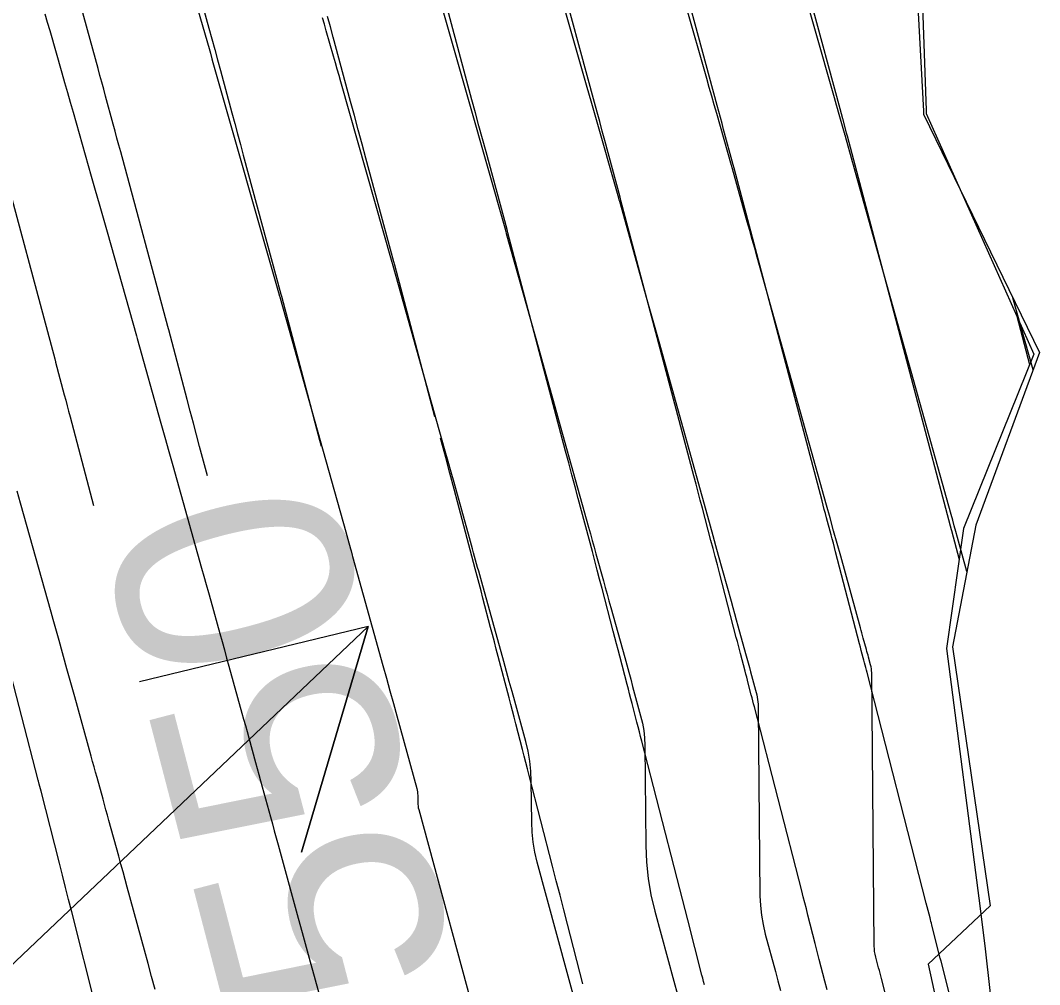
# Model space of a CAD drawing. Extents: x 954385 to 988206, y 1868364 to 1924553.
# Drawn here: x 957858.45 to 957884.45, y 1919766.99 to 1919791.61 of the extents above; entities that cross this region are included whole.
import ezdxf

# ---------------------------------------------------------------- set-up
doc = ezdxf.new("R2010")
doc.units = 0
for name, color, linetype in [('1', 7, 'Continuous'), ('Ex_Major Contours', 7, 'Continuous'), ('Ex_Minor Contours', 7, 'Continuous'), ('Perimeter', 7, 'Continuous'), ('Slopes', 7, 'Continuous')]:
    doc.layers.add(name, color=color, linetype=linetype)

msp = doc.modelspace()

# ---------------------------------------------------------------- linework, layer by layer
at = {"layer": '1'}
for points in [[(957874.199, 1919820.14), (957875.028, 1919815.086), (957875.846, 1919809.601), (957876.214, 1919808.48), (957880.936, 1919802.941), (957881.162, 1919800.18), (957881.322, 1919796.098), (957881.557, 1919789.305), (957881.559, 1919789.232), (957884.303, 1919783.086), (957882.515, 1919778.639), (957882.074, 1919775.577), (957882.936, 1919768.939), (957883.067, 1919767.905), (957883.691, 1919762.286)], [(957877.843, 1919794.948), (957879.354, 1919789.358), (957879.388, 1919789.231), (957879.422, 1919789.105), (957879.522, 1919788.733), (957879.543, 1919788.656), (957882.175, 1919778.705), (957882.199, 1919778.613), (957882.207, 1919778.583), (957882.4, 1919777.842)], [(957883.271, 1919762.314), (957881.94, 1919767.593), (957881.92, 1919767.673), (957881.706, 1919768.514), (957881.694, 1919768.561), (957881.682, 1919768.607), (957881.67, 1919768.654), (957881.658, 1919768.701), (957881.586, 1919768.982), (957881.562, 1919769.075), (957880.05, 1919774.96), (957880.034, 1919775.023), (957880.018, 1919775.085), (957879.985, 1919775.211), (957879.969, 1919775.273), (957879.952, 1919775.336), (957879.903, 1919775.524), (957879.881, 1919775.608), (957879.859, 1919775.692), (957879.247, 1919778.045), (957879.219, 1919778.153), (957879.191, 1919778.261), (957879.162, 1919778.369), (957879.133, 1919778.477), (957879.019, 1919778.909), (957878.99, 1919779.017), (957878.961, 1919779.125), (957878.933, 1919779.233), (957878.904, 1919779.341), (957876.659, 1919787.831), (957876.636, 1919787.916), (957876.392, 1919788.821), (957876.351, 1919788.974), (957876.309, 1919789.127), (957876.268, 1919789.28), (957876.227, 1919789.433), (957874.991, 1919794.006)], [(957862.839, 1919792.96), (957863.264, 1919791.406), (957863.337, 1919791.137), (957863.411, 1919790.867), (957863.484, 1919790.597), (957863.557, 1919790.327), (957863.849, 1919789.248), (957863.922, 1919788.978), (957863.994, 1919788.708), (957864.067, 1919788.439), (957864.14, 1919788.169), (957865.098, 1919784.617), (957865.119, 1919784.538), (957865.121, 1919784.533), (957865.843, 1919781.802), (957865.964, 1919781.345), (957866.085, 1919780.888), (957866.125, 1919780.736)], [(957879.03, 1919766.865), (957878.975, 1919767.078), (957878.833, 1919767.638), (957878.807, 1919767.739), (957878.782, 1919767.84), (957878.756, 1919767.941), (957878.73, 1919768.042), (957878.543, 1919768.77), (957878.503, 1919768.925), (957878.463, 1919769.08), (957878.424, 1919769.235), (957878.384, 1919769.39), (957877.178, 1919774.085), (957877.158, 1919774.161), (957877.139, 1919774.237), (957877.119, 1919774.312), (957877.099, 1919774.388), (957877.02, 1919774.691), (957877.001, 1919774.767), (957876.981, 1919774.843), (957876.961, 1919774.919), (957876.941, 1919774.995), (957876.822, 1919775.45), (957876.796, 1919775.551), (957876.769, 1919775.652), (957876.743, 1919775.754), (957876.716, 1919775.855), (957876.287, 1919777.506), (957876.233, 1919777.712), (957876.179, 1919777.918), (957876.125, 1919778.124), (957876.07, 1919778.33), (957875.852, 1919779.154), (957875.797, 1919779.36), (957875.742, 1919779.566), (957875.688, 1919779.772), (957875.633, 1919779.978), (957873.774, 1919787.006), (957873.752, 1919787.091), (957873.362, 1919788.537), (957873.296, 1919788.779), (957873.231, 1919789.022), (957873.165, 1919789.265), (957873.099, 1919789.508), (957872.139, 1919793.063)], [(957863.224, 1919779.98), (957863.024, 1919780.731), (957862.945, 1919781.03), (957862.866, 1919781.329), (957862.787, 1919781.628), (957862.708, 1919781.927), (957862.236, 1919783.708), (957862.229, 1919783.734), (957862.214, 1919783.792), (957861.012, 1919788.248), (957860.964, 1919788.426), (957860.916, 1919788.604), (957860.868, 1919788.782), (957860.82, 1919788.959), (957860.628, 1919789.671), (957860.579, 1919789.848), (957860.531, 1919790.026), (957860.483, 1919790.204), (957860.434, 1919790.381), (957859.868, 1919792.456)], [(957875.903, 1919766.988), (957875.882, 1919767.072), (957875.86, 1919767.156), (957875.839, 1919767.239), (957875.476, 1919768.651), (957875.409, 1919768.915), (957875.341, 1919769.178), (957875.273, 1919769.441), (957875.206, 1919769.704), (957874.305, 1919773.21), (957874.274, 1919773.33), (957874.243, 1919773.45), (957874.212, 1919773.571), (957874.181, 1919773.691), (957874.056, 1919774.172), (957874.025, 1919774.293), (957873.993, 1919774.413), (957873.962, 1919774.533), (957873.93, 1919774.653), (957873.741, 1919775.376), (957873.699, 1919775.536), (957873.657, 1919775.697), (957873.615, 1919775.857), (957873.574, 1919776.018), (957873.29, 1919777.106), (957873.229, 1919777.341), (957873.167, 1919777.576), (957873.106, 1919777.811), (957873.044, 1919778.046), (957872.684, 1919779.399), (957872.604, 1919779.703), (957872.523, 1919780.006), (957872.443, 1919780.31), (957872.362, 1919780.614), (957870.89, 1919786.182), (957870.867, 1919786.266), (957870.331, 1919788.252), (957870.242, 1919788.585), (957870.152, 1919788.918), (957870.062, 1919789.25), (957869.972, 1919789.583), (957869.286, 1919792.121)], [(957869.028, 1919781.491), (957868.005, 1919785.357), (957867.983, 1919785.442), (957867.269, 1919788.089), (957867.171, 1919788.451), (957867.073, 1919788.813), (957866.975, 1919789.175), (957866.878, 1919789.537), (957866.434, 1919791.179), (957866.362, 1919791.443), (957866.29, 1919791.708)], [(957857.883, 1919788.328), (957859.33, 1919782.967), (957859.35, 1919782.891), (957859.352, 1919782.883), (957859.572, 1919782.051), (957859.609, 1919781.91), (957859.647, 1919781.769), (957859.684, 1919781.628), (957859.721, 1919781.487), (957860.322, 1919779.225)], [(957883.868, 1919784.06), (957884.197, 1919782.821)], [(957872.8, 1919767.012), (957872.409, 1919768.533), (957872.314, 1919768.904), (957872.219, 1919769.276), (957872.123, 1919769.647), (957872.028, 1919770.019), (957871.433, 1919772.335), (957871.391, 1919772.499), (957871.348, 1919772.664), (957871.305, 1919772.829), (957871.263, 1919772.994), (957871.091, 1919773.653), (957871.049, 1919773.818), (957871.006, 1919773.983), (957870.963, 1919774.147), (957870.92, 1919774.312), (957870.643, 1919775.368), (957870.594, 1919775.555), (957870.545, 1919775.741), (957870.497, 1919775.928), (957870.448, 1919776.114), (957870.254, 1919776.861), (957870.205, 1919777.047), (957870.156, 1919777.234), (957870.107, 1919777.42), (957870.058, 1919777.607), (957869.517, 1919779.644), (957869.411, 1919780.046), (957869.304, 1919780.447), (957869.198, 1919780.849), (957869.173, 1919780.942)], [(957861.011, 1919763.92), (957859.763, 1919768.856), (957859.684, 1919769.166), (957859.606, 1919769.476), (957859.527, 1919769.786), (957859.448, 1919770.096), (957858.98, 1919771.928), (957858.933, 1919772.111), (957858.913, 1919772.19), (957858.906, 1919772.216), (957858.075, 1919775.449)]]:
    msp.add_lwpolyline(points, dxfattribs=at)
at = {"layer": 'Ex_Major Contours'}
for points in [[(957881.387, 1919763.339), (957880.419, 1919767.151), (957880.401, 1919767.22), (957880.384, 1919767.288), (957880.365, 1919767.357), (957880.347, 1919767.426), (957880.273, 1919767.699), (957880.256, 1919767.768), (957880.244, 1919767.838), (957880.237, 1919767.908), (957880.234, 1919767.978), (957880.17, 1919774.958), (957880.168, 1919775.008), (957880.163, 1919775.058), (957880.154, 1919775.108), (957880.143, 1919775.156), (957880.089, 1919775.351), (957880.076, 1919775.4), (957880.062, 1919775.449), (957880.049, 1919775.497), (957880.035, 1919775.546), (957879.954, 1919775.84), (957879.936, 1919775.905), (957879.918, 1919775.971), (957879.9, 1919776.036), (957879.882, 1919776.101), (957879.378, 1919777.927), (957879.288, 1919778.253), (957879.198, 1919778.579), (957879.107, 1919778.905), (957879.017, 1919779.231), (957877.248, 1919785.566), (957877.185, 1919785.791), (957877.122, 1919786.017), (957877.059, 1919786.243), (957876.995, 1919786.468), (957876.617, 1919787.818), (957876.609, 1919787.844), (957876.599, 1919787.884), (957876.594, 1919787.902), (957876.216, 1919789.229), (957876.153, 1919789.452), (957876.089, 1919789.675), (957876.026, 1919789.898), (957875.962, 1919790.121), (957874.891, 1919793.874)], [(957859.078, 1919791.778), (957859.139, 1919791.563), (957859.201, 1919791.349), (957859.51, 1919790.272), (957859.582, 1919790.021), (957859.653, 1919789.769), (957859.725, 1919789.518), (957859.796, 1919789.267), (957860.259, 1919787.633), (957860.36, 1919787.277), (957860.461, 1919786.921), (957860.562, 1919786.565), (957860.663, 1919786.209), (957861.415, 1919783.556), (957861.424, 1919783.525), (957861.434, 1919783.488), (957861.435, 1919783.484), (957862.04, 1919781.326), (957862.142, 1919780.965), (957862.243, 1919780.603), (957862.344, 1919780.242), (957862.445, 1919779.881), (957863.077, 1919777.628), (957863.135, 1919777.419), (957863.193, 1919777.21), (957863.251, 1919777.002), (957863.309, 1919776.793), (957863.541, 1919775.958), (957863.599, 1919775.749), (957863.657, 1919775.54), (957863.715, 1919775.331), (957863.773, 1919775.123), (957864.105, 1919773.924), (957864.148, 1919773.767), (957864.192, 1919773.61), (957864.235, 1919773.453), (957864.278, 1919773.296), (957864.451, 1919772.668), (957864.494, 1919772.511), (957864.537, 1919772.354), (957864.58, 1919772.197), (957864.623, 1919772.04), (957864.833, 1919771.28), (957864.882, 1919771.101), (957864.931, 1919770.922), (957864.98, 1919770.743), (957865.029, 1919770.564), (957865.541, 1919768.693), (957865.642, 1919768.322), (957865.744, 1919767.95), (957865.845, 1919767.579), (957865.947, 1919767.207), (957866.616, 1919764.756)]]:
    msp.add_lwpolyline(points, dxfattribs=at)
at = {"layer": 'Ex_Minor Contours'}
for points in [[(957882.599, 1919777.537), (957882.357, 1919778.411), (957882.317, 1919778.557), (957882.277, 1919778.703), (957882.236, 1919778.848), (957882.196, 1919778.994), (957879.759, 1919787.723), (957879.733, 1919787.815), (957879.707, 1919787.908), (957879.682, 1919788), (957879.656, 1919788.092), (957879.5, 1919788.646), (957879.498, 1919788.655), (957879.487, 1919788.698), (957879.483, 1919788.713), (957879.479, 1919788.728), (957879.326, 1919789.263), (957879.3, 1919789.354), (957879.274, 1919789.446), (957879.248, 1919789.537), (957879.222, 1919789.629), (957877.729, 1919794.86)], [(957862.25, 1919794.398), (957863.265, 1919790.888), (957863.282, 1919790.829), (957863.299, 1919790.77), (957863.341, 1919790.623), (957863.366, 1919790.535), (957865.056, 1919784.599), (957865.057, 1919784.595), (957865.077, 1919784.523), (957865.079, 1919784.515), (957866.755, 1919778.548), (957866.781, 1919778.455), (957866.807, 1919778.362), (957866.875, 1919778.116), (957866.889, 1919778.068), (957866.92, 1919777.954), (957866.929, 1919777.921), (957867.7, 1919775.141), (957867.789, 1919774.819), (957867.878, 1919774.496), (957867.967, 1919774.174), (957868.056, 1919773.851), (957868.563, 1919772.002), (957868.573, 1919771.958), (957868.581, 1919771.914), (957868.586, 1919771.869), (957868.588, 1919771.824), (957868.589, 1919771.642), (957868.591, 1919771.597), (957868.596, 1919771.552), (957868.604, 1919771.507), (957868.614, 1919771.463), (957870.208, 1919765.591)], [(957872.053, 1919792.887), (957872.702, 1919790.614), (957872.803, 1919790.259), (957872.904, 1919789.905), (957873.005, 1919789.55), (957873.106, 1919789.195), (957873.709, 1919787.076), (957873.714, 1919787.058), (957873.721, 1919787.03), (957873.732, 1919786.992), (957874.335, 1919784.845), (957874.436, 1919784.486), (957874.537, 1919784.127), (957874.637, 1919783.767), (957874.737, 1919783.408), (957875.981, 1919778.952), (957876.051, 1919778.704), (957876.12, 1919778.455), (957876.188, 1919778.207), (957876.257, 1919777.958), (957876.582, 1919776.78), (957876.625, 1919776.623), (957876.668, 1919776.466), (957876.712, 1919776.309), (957876.755, 1919776.152), (957876.952, 1919775.445), (957876.984, 1919775.328), (957877.016, 1919775.211), (957877.049, 1919775.093), (957877.081, 1919774.976), (957877.209, 1919774.507), (957877.238, 1919774.39), (957877.258, 1919774.271), (957877.271, 1919774.151), (957877.276, 1919774.03), (957877.32, 1919769.262), (957877.33, 1919769.015), (957877.356, 1919768.769), (957877.397, 1919768.526), (957877.454, 1919768.286), (957877.714, 1919767.327), (957877.779, 1919767.087), (957877.843, 1919766.847)], [(957869.211, 1919791.917), (957869.55, 1919790.729), (957869.635, 1919790.431), (957869.719, 1919790.134), (957869.804, 1919789.837), (957869.889, 1919789.54), (957870.825, 1919786.251), (957870.828, 1919786.238), (957870.834, 1919786.216), (957870.848, 1919786.167), (957871.678, 1919783.212), (957871.814, 1919782.724), (957871.951, 1919782.236), (957872.088, 1919781.748), (957872.224, 1919781.26), (957872.946, 1919778.674), (957872.994, 1919778.503), (957873.041, 1919778.331), (957873.089, 1919778.16), (957873.136, 1919777.989), (957873.325, 1919777.305), (957873.372, 1919777.133), (957873.419, 1919776.962), (957873.466, 1919776.791), (957873.514, 1919776.62), (957873.868, 1919775.344), (957873.919, 1919775.158), (957873.97, 1919774.972), (957874.021, 1919774.787), (957874.072, 1919774.601), (957874.276, 1919773.858), (957874.321, 1919773.672), (957874.353, 1919773.483), (957874.374, 1919773.293), (957874.382, 1919773.102), (957874.405, 1919770.545), (957874.422, 1919770.121), (957874.467, 1919769.701), (957874.538, 1919769.285), (957874.636, 1919768.872), (957875.122, 1919767.081), (957875.213, 1919766.744)], [(957872.665, 1919766.336), (957871.638, 1919770.121), (957871.578, 1919770.373), (957871.534, 1919770.627), (957871.507, 1919770.883), (957871.497, 1919771.142), (957871.487, 1919772.181), (957871.477, 1919772.44), (957871.449, 1919772.696), (957871.405, 1919772.95), (957871.345, 1919773.202), (957871.064, 1919774.226), (957870.994, 1919774.48), (957870.924, 1919774.734), (957870.854, 1919774.988), (957870.784, 1919775.242), (957870.222, 1919777.271), (957870.196, 1919777.364), (957870.17, 1919777.458), (957870.144, 1919777.552), (957870.118, 1919777.645), (957870.015, 1919778.02), (957869.989, 1919778.114), (957869.963, 1919778.208), (957869.937, 1919778.301), (957869.911, 1919778.395), (957869.515, 1919779.811), (957869.441, 1919780.078), (957869.366, 1919780.345), (957869.291, 1919780.613), (957869.216, 1919780.88), (957867.964, 1919785.341), (957867.956, 1919785.368), (957867.945, 1919785.407), (957867.94, 1919785.425), (957866.628, 1919790.037), (957866.581, 1919790.201), (957866.535, 1919790.364), (957866.488, 1919790.527), (957866.441, 1919790.69), (957866.255, 1919791.344), (957866.208, 1919791.507), (957866.162, 1919791.67)], [(957884.289, 1919782.684), (957883.774, 1919784.524)], [(957861.892, 1919766.868), (957861.8, 1919767.202), (957861.709, 1919767.536), (957861.618, 1919767.87), (957861.179, 1919769.478), (957861.125, 1919769.676), (957861.071, 1919769.874), (957861.017, 1919770.072), (957860.962, 1919770.27), (957860.711, 1919771.184), (957860.674, 1919771.321), (957860.636, 1919771.458), (957860.598, 1919771.595), (957860.561, 1919771.732), (957860.41, 1919772.279), (957860.372, 1919772.415), (957860.334, 1919772.552), (957860.296, 1919772.689), (957860.259, 1919772.825), (957859.84, 1919774.336), (957859.79, 1919774.516), (957859.74, 1919774.696), (957859.69, 1919774.877), (957859.64, 1919775.057), (957859.44, 1919775.778), (957859.39, 1919775.958), (957859.34, 1919776.138), (957859.29, 1919776.318), (957859.239, 1919776.498), (957858.459, 1919779.28), (957858.372, 1919779.592)]]:
    msp.add_lwpolyline(points, dxfattribs=at)
at = {"layer": 'Perimeter'}
msp.add_lwpolyline([(957873.72, 1919819.988), (957874.643, 1919814.965), (957875.532, 1919809.505), (957875.829, 1919808.362), (957880.66, 1919802.859), (957880.883, 1919800.097), (957881.123, 1919796.04), (957881.491, 1919789.286), (957881.494, 1919789.214), (957884.453, 1919783.128), (957882.828, 1919778.725), (957882.228, 1919775.618), (957883.191, 1919769.007), (957881.61, 1919767.52), (957882.803, 1919762.057)], dxfattribs=at)
at = {"layer": 'Slopes'}
msp.add_lwpolyline([(957807.131, 1919718.928), (957867.324, 1919776.132), (957865.624, 1919770.378), (957867.324, 1919776.132), (957861.49, 1919774.727)], dxfattribs=at)

# ---------------------------------------------------------------- texts
at = {"layer": '1'}
msp.add_text('550', height=6, rotation=104.5931, dxfattribs=at).set_placement((957869.636, 1919767.257))

doc.saveas('drawing.dxf')
